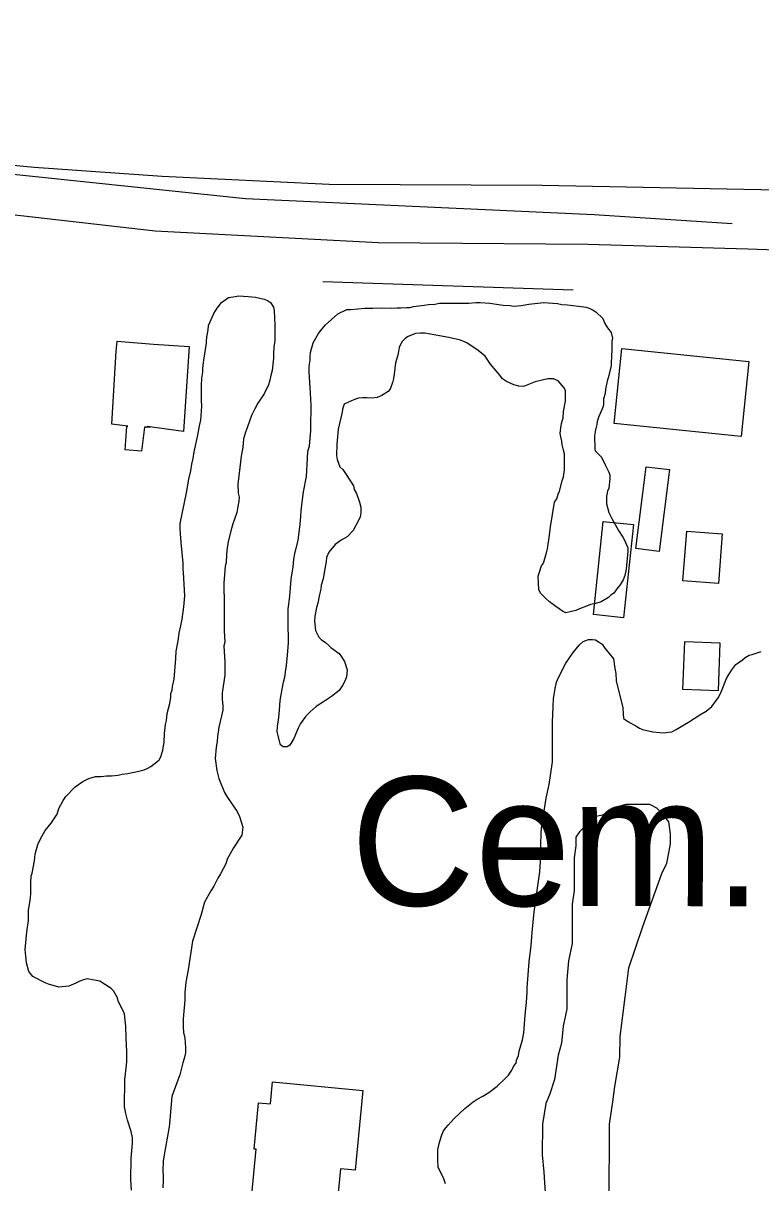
# Model space of a CAD drawing. Extents: x 3219052 to 3256913, y 800770 to 826146.
# Drawn here: x 3231999 to 3232475, y 810328 to 811076 of the extents above; entities that cross this region are included whole.
import ezdxf

# ---------------------------------------------------------------- set-up
doc = ezdxf.new("R2010")
doc.units = 0
for name, color, linetype in [('V-BLDG-OTLN', 7, 'Continuous'), ('V-LEVE-TOET', 7, 'Continuous'), ('V-ROAD-CNTR', 7, 'Continuous'), ('V-SITE-OTLN-IDEN', 7, 'Continuous'), ('V-SITE-VEGE', 7, 'Continuous'), ('V-TOPO-SHOR', 7, 'Continuous')]:
    doc.layers.add(name, color=color, linetype=linetype)

msp = doc.modelspace()

# ---------------------------------------------------------------- linework, layer by layer
at = {"layer": 'V-BLDG-OTLN'}
for points in [[(3232059.75, 810871.08), (3232083.13, 810869.19), (3232106.19, 810867.62), (3232102.53, 810812.89), (3232078.99, 810816.11), (3232081.14, 810815.61), (3232077.33, 810815.62), (3232075.45, 810800.03), (3232064.84, 810800.89), (3232065.88, 810815.99), (3232066.71, 810816.32), (3232056.26, 810817.51), (3232059.06, 810864.61)], [(3232385.06, 810866.27), (3232466.82, 810857.89), (3232461.86, 810809.46), (3232380.1, 810817.84)], [(3232400.75, 810790.07), (3232415.63, 810788.2), (3232409, 810735.46), (3232394.12, 810737.33)], [(3232392.51, 810752.77), (3232386.18, 810692.73), (3232366.71, 810694.78), (3232373.03, 810754.82)], [(3232426.83, 810748.51), (3232449.75, 810746.78), (3232447.33, 810714.77), (3232424.41, 810716.5)], [(3232425.62, 810677.35), (3232448.25, 810676.43), (3232447, 810645.57), (3232424.36, 810646.49)], [(3232218.18, 810387.95), (3232213.21, 810336.58), (3232203.75, 810337.5), (3232196.24, 810259.76), (3232155.03, 810263.75), (3232159.47, 810309.71), (3232154.44, 810310.2), (3232152.22, 810287.24), (3232125.23, 810289.85), (3232127.76, 810316.07), (3232145.93, 810314.31), (3232149.39, 810350.05), (3232148.01, 810350.18), (3232150.89, 810380.04), (3232158.54, 810379.3), (3232159.93, 810393.58)]]:
    msp.add_lwpolyline(points, close=True, dxfattribs=at)
at = {"layer": 'V-LEVE-TOET'}
msp.add_lwpolyline([(3232691.1, 810964.23), (3232333.69, 810971.43), (3232196.41, 810972.01), (3232088.85, 810977.19), (3232006.31, 810982.92), (3231912.37, 810991.96), (3231853.13, 810997.93), (3231804.22, 811006.36), (3231754.53, 811015.59), (3231650.74, 811027.32), (3231538.67, 811038.3), (3231417.69, 811049.3), (3231266.69, 811062.59), (3231116.62, 811076.03)], dxfattribs=at)
at = {"layer": 'V-ROAD-CNTR'}
msp.add_lwpolyline([(3232672.61, 810923.03), (3232466.29, 810930.36), (3232363.09, 810933.26), (3232228.03, 810934.49), (3232084.31, 810942.05), (3231942.93, 810958.13), (3231744.02, 810984.3), (3231505.22, 811007.73), (3231265.35, 811033.12), (3231149.12, 811042.6)], dxfattribs=at)
at = {"layer": 'V-SITE-VEGE'}
for points in [[(3232115.5, 810858.75), (3232117.24, 810869.83), (3232117.25, 810870.97), (3232117.54, 810873.54), (3232118.4, 810878.37), (3232118.7, 810881.21), (3232122.14, 810888.88), (3232124.14, 810892.29), (3232126.99, 810895.98), (3232131.55, 810899.09), (3232134.4, 810899.65), (3232138.1, 810900.21), (3232144.07, 810899.91), (3232148.91, 810899.32), (3232154.59, 810898.17), (3232156.58, 810897.31), (3232158.57, 810895.88), (3232160.55, 810893.03), (3232160.83, 810890.75), (3232161.37, 810881.36), (3232161.34, 810871.41), (3232160.75, 810866.86), (3232160.46, 810863.16), (3232160.45, 810860.03), (3232159.57, 810852.07), (3232158.71, 810848.94), (3232158.13, 810845.82), (3232157.27, 810842.97), (3232154.4, 810837.01), (3232150.4, 810831.05), (3232148.4, 810827.36), (3232146.4, 810823.1), (3232143.81, 810815.71), (3232142.38, 810812.3), (3232141.23, 810808.04), (3232140.64, 810802.63), (3232139.77, 810796.95), (3232138.9, 810789.55)], [(3232196, 810675.03), (3232197.42, 810673.6), (3232202.81, 810669.6), (3232204.23, 810667.61), (3232206.21, 810664.47), (3232207.9, 810659.06), (3232207.6, 810654.51), (3232206.74, 810652.24), (3232205.03, 810649.12), (3232202.74, 810645.71), (3232197.89, 810642.03), (3232193.33, 810638.91), (3232187.92, 810635.52), (3232184.21, 810632.11), (3232181.36, 810629.28), (3232177.93, 810624.45), (3232176.5, 810621.61), (3232173.63, 810614.8), (3232171.06, 810610.54), (3232169.35, 810609.4), (3232166.79, 810609.41), (3232165.08, 810610.84), (3232162.83, 810619.09), (3232163.13, 810622.51), (3232164, 810628.48), (3232164.3, 810633.03), (3232164.89, 810639.28), (3232166.05, 810646.68), (3232166.92, 810651.22), (3232167.78, 810654.35), (3232168.36, 810659.19), (3232168.94, 810662.03), (3232169.53, 810668.57), (3232170.12, 810676.53), (3232170.14, 810681.65), (3232169.86, 810685.35), (3232169.91, 810698.44), (3232170.48, 810701.56), (3232171.07, 810706.68), (3232171.96, 810717.49), (3232173.12, 810725.45), (3232173.7, 810730.57), (3232174.28, 810733.98), (3232176.3, 810742.79), (3232177.75, 810752.74), (3232178.05, 810758.14), (3232178.35, 810761.56), (3232178.94, 810767.24), (3232179.81, 810773.79), (3232181.83, 810783.73), (3232182.14, 810791.41), (3232182.73, 810799.95), (3232183.6, 810803.64), (3232184.48, 810813.31), (3232184.5, 810820.42), (3232184.8, 810824.4), (3232184.82, 810829.81), (3232184.27, 810837.49), (3232183.46, 810851.43), (3232183.47, 810854.84), (3232184.05, 810858.82), (3232184.06, 810861.1), (3232184.35, 810863.66), (3232186.08, 810869.91), (3232189.51, 810875.87), (3232190.94, 810877.86), (3232193.79, 810881.26), (3232202.06, 810888.63), (3232207.76, 810891.46), (3232210.32, 810891.45), (3232219.43, 810892.28), (3232224.55, 810892.26), (3232230.24, 810892.53), (3232236.5, 810892.23), (3232239.91, 810892.5), (3232242.47, 810892.49), (3232246.17, 810892.76), (3232248.44, 810892.76), (3232250.72, 810893.32), (3232257.55, 810894.15), (3232260.4, 810894.71), (3232264.38, 810894.98), (3232267.51, 810895.54), (3232286.29, 810895.48), (3232290.84, 810896.04), (3232293.68, 810896.03), (3232299.94, 810895.44), (3232308.47, 810894.28), (3232312.73, 810893.98), (3232315.29, 810893.69), (3232320.13, 810893.96), (3232324.97, 810894.8), (3232334.64, 810895.9), (3232343.46, 810895.31), (3232346.3, 810894.73), (3232350, 810894.44), (3232360.52, 810893.26), (3232361.94, 810892.97), (3232363.93, 810892.4), (3232366.48, 810890.97), (3232368.19, 810889.83)], [(3232368.19, 810889.83), (3232372.73, 810885.55), (3232374.14, 810882.41), (3232375.84, 810879.57), (3232378.1, 810876.71), (3232378.95, 810873.01), (3232378.66, 810871.02), (3232378.64, 810866.19), (3232378.34, 810860.5), (3232378.04, 810857.94), (3232378.04, 810855.38), (3232376.6, 810848.84), (3232375.45, 810845.15), (3232374.58, 810840.03), (3232374.28, 810837.19), (3232373.14, 810833.78), (3232373.12, 810829.8), (3232372.55, 810827.81), (3232370.26, 810822.41), (3232369.11, 810819.28), (3232368.82, 810817.29), (3232367.96, 810813.88), (3232367.37, 810809.9), (3232367.63, 810801.37), (3232367.91, 810800.23), (3232371.88, 810796.23), (3232374.43, 810790.82), (3232376.69, 810786.55), (3232377.25, 810784.55), (3232377.25, 810782.28), (3232376.66, 810776.31), (3232375.8, 810774.32), (3232375.22, 810771.19), (3232375.2, 810766.07), (3232376.61, 810760.66), (3232378.59, 810756.67), (3232382.83, 810748.98), (3232385.66, 810744.7), (3232386.79, 810742.71), (3232388.77, 810737.87), (3232388.76, 810735.59), (3232387.87, 810723.93), (3232387.01, 810719.95), (3232385.86, 810717.11), (3232383.86, 810713.99), (3232382.43, 810712.29), (3232379.86, 810708.6), (3232377.87, 810707.18), (3232376.44, 810705.77), (3232371.59, 810702.93), (3232368.18, 810701.81), (3232364.76, 810701.25), (3232362.2, 810700.12), (3232357.64, 810698.43), (3232355.36, 810697.29), (3232352.52, 810696.74), (3232348.82, 810695.89), (3232346.83, 810697.04), (3232342.57, 810699.89), (3232338.31, 810703.04), (3232336.04, 810705.03), (3232332.64, 810708.46), (3232331.51, 810711.02), (3232330.97, 810719.56), (3232333.27, 810726.09), (3232334.41, 810727.8), (3232335.84, 810732.34), (3232336.42, 810734.62), (3232337, 810737.17), (3232338.45, 810745.99), (3232339.03, 810751.39)], [(3232339.03, 810751.39), (3232341.64, 810767.31), (3232343.07, 810769.3), (3232343.93, 810772.43), (3232344.79, 810774.41), (3232346.52, 810780.95), (3232347.38, 810783.51), (3232347.96, 810788.06), (3232348, 810798.3), (3232347.15, 810801.71), (3232346.59, 810804.27), (3232346.31, 810806.55), (3232345.75, 810809.4), (3232345.19, 810811.39), (3232345.77, 810815.09), (3232346.06, 810817.93), (3232347.21, 810821.62), (3232347.51, 810825.61), (3232348.67, 810832.43), (3232348.69, 810839.26), (3232347.56, 810841.25), (3232343.87, 810845.53), (3232341.03, 810846.67), (3232337.33, 810846.69), (3232334.49, 810846.13), (3232329.08, 810844.72), (3232321.67, 810841.9), (3232318.54, 810841.91), (3232315.42, 810842.77), (3232310.59, 810845.06), (3232308.04, 810846.78), (3232306.34, 810849.06), (3232300.39, 810856.19), (3232296.99, 810861.32), (3232292.45, 810865.03), (3232285.07, 810869.89), (3232281.09, 810871.61), (3232273.42, 810873.34), (3232258.06, 810876.23), (3232255.22, 810876.24), (3232252.09, 810875.96), (3232247.25, 810873.99), (3232245.54, 810872.86), (3232243.25, 810870.59), (3232241.54, 810866.89), (3232240.96, 810864.33), (3232240.67, 810862.06), (3232239.23, 810856.95), (3232238.35, 810849.84), (3232237.78, 810847), (3232237.2, 810844.44), (3232235.77, 810840.17), (3232234.34, 810838.47), (3232230.35, 810835.92), (3232227.22, 810834.8), (3232224.08, 810834.23), (3232220.67, 810834.53), (3232218.11, 810834.54), (3232215.27, 810834.26), (3232213.27, 810833.7), (3232209.29, 810832), (3232206.15, 810830.31), (3232205.01, 810827.18), (3232204.71, 810825.19), (3232202.12, 810814.39), (3232201.24, 810804.72), (3232201.21, 810797.33), (3232201.49, 810794.77), (3232203.18, 810789.92), (3232205.17, 810788.21), (3232207.44, 810785.08), (3232211.96, 810777.67), (3232212.53, 810775.39), (3232213.94, 810772.83), (3232215.91, 810767.13), (3232216.76, 810764), (3232216.75, 810760.3), (3232216.45, 810757.74), (3232215.59, 810755.75), (3232211.88, 810748.94), (3232207.88, 810744.97), (3232204.18, 810742.7), (3232200.19, 810739.87), (3232196.19, 810735.05), (3232194.76, 810731.64), (3232194.46, 810729.08), (3232193.02, 810720.55), (3232192.44, 810717.71), (3232191.29, 810713.73), (3232190.99, 810711.17), (3232190.42, 810708.61), (3232189.84, 810706.62), (3232188.97, 810702.07), (3232188.11, 810699.23), (3232187.24, 810693.83), (3232186.95, 810690.42), (3232187.5, 810684.44), (3232189.76, 810680.17), (3232191.18, 810678.74), (3232194.01, 810676.74), (3232196, 810675.03)], [(3232064.43, 810437.63), (3232060.47, 810445.61), (3232059.91, 810447.6), (3232057.36, 810452.16), (3232055.94, 810453.59), (3232048.56, 810458.45), (3232044.86, 810459.03), (3232040.32, 810459.9), (3232038.04, 810459.33), (3232035.76, 810458.49), (3232033.2, 810457.07), (3232028.64, 810455.1), (3232022.1, 810454.55), (3232015.56, 810456.56), (3232013.28, 810457.42), (3232005.33, 810461.43), (3232002.78, 810464.56), (3232001.38, 810470.26), (3232000.55, 810478.79), (3232001.44, 810490.17), (3232002.6, 810497.56), (3232002.62, 810504.1), (3232003.77, 810510.36), (3232004.07, 810514.62), (3232004.1, 810522.02), (3232004.39, 810526), (3232004.97, 810527.99), (3232006.42, 810535.95), (3232007, 810540.21), (3232008.72, 810546.47), (3232010.44, 810550.16), (3232013.31, 810555.55), (3232017.3, 810560.38), (3232021.02, 810566.05), (3232022.16, 810569.75), (3232025.02, 810574.86), (3232026.74, 810577.42), (3232028.45, 810579.12), (3232030.73, 810581.67), (3232032.73, 810583.66), (3232037.58, 810587.05), (3232041.56, 810589.03), (3232045.83, 810590.44), (3232049.54, 810590.43), (3232052.95, 810590.71), (3232056.08, 810590.7), (3232060.35, 810591.25), (3232062.91, 810591.81), (3232066.61, 810592.37), (3232073.72, 810593.77), (3232077.14, 810594.61), (3232079.42, 810595.74), (3232081.41, 810596.87), (3232085.41, 810599.71), (3232086.83, 810601.12), (3232087.98, 810603.11), (3232089.13, 810607.38), (3232089.7, 810610.22), (3232089.99, 810612.21), (3232090.3, 810618.18), (3232090.88, 810623.87), (3232091.46, 810626.43), (3232092.04, 810630.97), (3232093.77, 810637.51), (3232094.35, 810641.49), (3232094.36, 810643.77), (3232095.22, 810646.04), (3232095.51, 810648.32), (3232096.38, 810653.15), (3232097.56, 810666.52), (3232097.85, 810671.06), (3232099.01, 810677.89), (3232099.6, 810682.72), (3232100.75, 810687.56), (3232101.62, 810691.82), (3232102.78, 810699.78), (3232103.37, 810706.89), (3232102.56, 810721.97), (3232102.28, 810723.96), (3232102.3, 810727.94), (3232100.91, 810741.32), (3232100.37, 810749.85), (3232100.39, 810753.55), (3232101.54, 810759.8), (3232104.43, 810773.16), (3232105.88, 810781.98), (3232107.32, 810787.38), (3232107.9, 810791.64), (3232108.76, 810795.34), (3232109.35, 810799.6), (3232111.65, 810810.4), (3232112.81, 810816.37), (3232113.67, 810820.07), (3232114.27, 810829.17), (3232114, 810832.87), (3232114.03, 810842.54), (3232114.33, 810847.09), (3232114.91, 810851.07), (3232114.91, 810853.34), (3232115.21, 810855.33), (3232115.5, 810858.75)], [(3232138.9, 810789.55), (3232137.44, 810778.75), (3232137.71, 810773.06), (3232138.27, 810770.5), (3232138.26, 810767.94), (3232137.39, 810763.11), (3232136.82, 810760.55), (3232134.23, 810753.16), (3232133.37, 810750.32), (3232131.35, 810741.79), (3232130.48, 810736.1), (3232130.19, 810733.26), (3232129.89, 810728.43), (3232129.31, 810725.87), (3232128.43, 810715.06), (3232128.41, 810709.37), (3232128.69, 810706.53), (3232128.62, 810684.34), (3232129.16, 810676.94), (3232128.59, 810674.67), (3232129.12, 810664.14), (3232129.1, 810655.61), (3232127.36, 810644.24), (3232127.34, 810640.25), (3232127.9, 810635.7), (3232127.89, 810633.14), (3232127.03, 810629.45), (3232125.3, 810622.06), (3232124.42, 810616.08), (3232124.13, 810612.96), (3232123.55, 810609.26), (3232122.96, 810601.87), (3232124.07, 810594.18), (3232125.19, 810589.06), (3232128.86, 810579.95), (3232130.85, 810576.81), (3232137.08, 810567.69), (3232138.49, 810564.56), (3232140.74, 810557.72), (3232140.16, 810552.6), (3232134.73, 810544.37), (3232130.72, 810536.99), (3232129.86, 810534.15), (3232126.43, 810527.61), (3232124.71, 810524.78), (3232122.14, 810519.66), (3232120.14, 810516.54), (3232116.13, 810509.44), (3232113.83, 810501.48), (3232108.37, 810484.15), (3232105.47, 810465.67), (3232104.02, 810457.71), (3232103.44, 810451.17), (3232103.42, 810446.33), (3232102.25, 810434.1), (3232102.23, 810428.98), (3232102.5, 810425.29), (3232103.35, 810421.58), (3232103.89, 810415.61), (3232103.89, 810412.2), (3232103.02, 810408.5), (3232102.16, 810405.66), (3232100.14, 810397.98), (3232098.14, 810392.87), (3232094.98, 810384.06), (3232093.5, 810366.71), (3232093.21, 810364.44), (3232090.03, 810346.53), (3232089.45, 810342.27), (3232089.14, 810336.29), (3232089.42, 810332.59), (3232089.41, 810330.04), (3232089.11, 810325.2)], [(3232266.4, 810349.69), (3232267.27, 810353.67), (3232268.7, 810358.78), (3232270.13, 810361.9), (3232271.56, 810363.89), (3232272.99, 810365.59), (3232276.98, 810369.85), (3232283.83, 810376.37), (3232289.25, 810380.62), (3232291.81, 810382.32), (3232295.52, 810384.3), (3232299.22, 810386.56), (3232304.64, 810390.81), (3232309.49, 810395.35), (3232312.06, 810397.9), (3232314.06, 810401.02), (3232315.49, 810403.86), (3232316.92, 810405.57), (3232317.21, 810407.56), (3232318.35, 810410.4), (3232318.93, 810413.24), (3232320.95, 810420.63), (3232321.81, 810425.18), (3232322.7, 810436.55), (3232323.58, 810444.8), (3232323.89, 810451.06), (3232323.89, 810454.19), (3232325.37, 810470.96), (3232326.54, 810481.48), (3232327.13, 810489.73), (3232328.59, 810503.1), (3232330.92, 810519.87), (3232332.09, 810528.97), (3232332.68, 810536.08), (3232332.71, 810546.6), (3232333.02, 810553.72), (3232333.31, 810557.13), (3232336.22, 810576.46), (3232338.24, 810585.27), (3232339.11, 810590.96), (3232340.27, 810599.78), (3232340.35, 810625.38), (3232340.67, 810635.33), (3232340.97, 810640.45), (3232342.12, 810646.99), (3232342.99, 810651.25), (3232343.85, 810653.24), (3232349, 810663.46), (3232353.57, 810670.28), (3232357.57, 810675.1), (3232360.14, 810677.37), (3232363.56, 810678.78), (3232366.12, 810678.77), (3232368.11, 810678.48), (3232370.38, 810677.05), (3232372.36, 810675.62), (3232374.06, 810673.06), (3232379.73, 810666.21), (3232380.56, 810659.95), (3232381.12, 810656.82), (3232381.39, 810651.99), (3232381.95, 810649.14), (3232385.61, 810634.91), (3232385.88, 810630.64), (3232386.16, 810627.79), (3232389.28, 810625.51), (3232394.67, 810622.65), (3232396.38, 810621.51), (3232398.36, 810620.65), (3232404.9, 810619.2), (3232409.45, 810618.62), (3232412.3, 810618.61), (3232415.14, 810618.89), (3232417.13, 810619.17), (3232419.98, 810620.58), (3232425.4, 810623.97), (3232427.96, 810625.39), (3232435.37, 810630.2), (3232439.36, 810632.46), (3232443.07, 810635.58), (3232447.07, 810640.97), (3232448.79, 810644.39), (3232452.51, 810653.47), (3232453.94, 810656.03), (3232455.94, 810659.16), (3232458.51, 810662.56), (3232462.79, 810665.67), (3232464.5, 810667.09), (3232467.06, 810668.51), (3232469.06, 810669.07), (3232474.75, 810671.04)], [(3232376.7, 810263.14), (3232377.01, 810366.19), (3232379.27, 810380.59), (3232380.41, 810390.56), (3232383.79, 810409.39), (3232383.83, 810422.68), (3232387.23, 810448.16), (3232389.5, 810466.99), (3232398.45, 810493.56), (3232410.74, 810527.87), (3232414.08, 810534.51), (3232416.33, 810546.69), (3232416.35, 810553.34), (3232415.27, 810561.1), (3232411.96, 810565.54), (3232407.54, 810569.98), (3232403.11, 810572.21), (3232387.6, 810572.26), (3232379.84, 810570.07), (3232377.62, 810568.96), (3232377.61, 810566.75), (3232368.74, 810564.56), (3232360.96, 810557.94), (3232357.63, 810554.62), (3232355.4, 810551.3), (3232355.39, 810545.76), (3232354.26, 810538.01), (3232354.19, 810516.96), (3232353.06, 810508.1), (3232352.98, 810482.61), (3232350.73, 810471.54), (3232349.59, 810459.35), (3232349.53, 810440.52), (3232347.28, 810429.44), (3232346.14, 810418.36), (3232343.9, 810410.61), (3232341.64, 810395.11), (3232338.28, 810385.14), (3232336.05, 810379.61), (3232333.79, 810366.32), (3232333.73, 810346.37), (3232334.81, 810335.29), (3232335.87, 810318.67)], [(3232068.91, 810323.56), (3232068.65, 810330.38), (3232068.69, 810344.32), (3232069.57, 810353.99), (3232069.58, 810357.4), (3232068.74, 810361.39), (3232066.49, 810368.79), (3232065.37, 810373.06), (3232064.52, 810377.33), (3232064.58, 810394.96), (3232065.45, 810402.36), (3232066.04, 810406.34), (3232066.06, 810412.88), (3232065.51, 810421.7), (3232065.25, 810429.38), (3232064.98, 810433.08), (3232064.43, 810437.63)], [(3232271.45, 810327.77), (3232270.32, 810330.9), (3232266.65, 810338.59), (3232266.38, 810343.14), (3232266.4, 810349.69)]]:
    msp.add_lwpolyline(points, dxfattribs=at)
at = {"layer": 'V-TOPO-SHOR'}
for p, q in [((3231885.23, 810990.04), (3232142.35, 810962.97)), ((3232192.24, 810909.57), (3232353.63, 810904.02))]:
    msp.add_line(p, q, dxfattribs=at)
msp.add_lwpolyline([(3232142.35, 810962.97), (3232367.23, 810952.59), (3232456.06, 810946.88)], dxfattribs=at)

# ---------------------------------------------------------------- texts
at = {"layer": 'V-SITE-OTLN-IDEN'}
msp.add_text('Cem.', height=83, rotation=359.87991, dxfattribs=at).set_placement((3232210.15, 810507.22))

doc.saveas('drawing.dxf')
